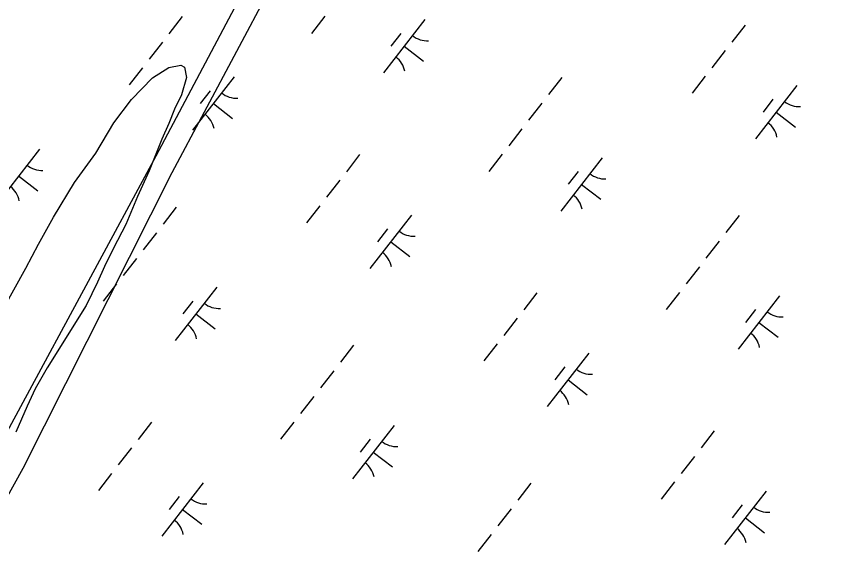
# Model space of a CAD drawing. Extents: x 3888273 to 3909528, y 158682 to 181032.
# Drawn here: x 3895725 to 3896325, y 167014 to 167413 of the extents above; entities that cross this region are included whole.
import ezdxf

# ---------------------------------------------------------------- set-up
doc = ezdxf.new("R2010")
doc.units = 0
for name, color, linetype in [('V-RIVR-JETY', 7, 'Continuous'), ('V-TOPO-GNAM-IDEN', 7, 'Continuous'), ('V-WETL-SWMP', 7, 'Continuous')]:
    doc.layers.add(name, color=color, linetype=linetype)

msp = doc.modelspace()

# ---------------------------------------------------------------- linework, layer by layer
at = {"layer": 'V-RIVR-JETY'}
msp.add_lwpolyline([(3895497.24, 166658.91), (3895730.03, 167078.97), (3895840.29, 167297.75), (3896127.33, 167836.82), (3896454.63, 168431.91), (3896528.14, 168570.18), (3896542.14, 168589.43), (3896559.64, 168592.93), (3896601.65, 168589.43), (3896666.41, 168575.43), (3896710.16, 168564.92), (3896752.17, 168547.42), (3896764.42, 168559.67), (3896706.66, 168585.93), (3896615.65, 168606.93), (3896568.39, 168612.18), (3896531.64, 168605.18), (3896515.88, 168592.93), (3896487.88, 168543.92), (3896265.6, 168125.61), (3896088.83, 167803.57), (3895948.81, 167537.53), (3895828.04, 167310), (3895677.52, 167031.71)], dxfattribs=at)
at = {"layer": 'V-WETL-SWMP'}
for p, q in [((3895847.7, 167413.17), (3895837.88, 167400.54)), ((3895953.17, 167413.41), (3895943.34, 167400.78)), ((3896027.31, 167410.94), (3895996.61, 167371.48)), ((3896264.37, 167406.94), (3896254.55, 167394.32)), ((3896009.55, 167400.68), (3896002.18, 167391.21)), ((3895832.97, 167394.23), (3895823.14, 167381.6)), ((3896011.96, 167391.21), (3896026.16, 167380.15)), ((3896249.63, 167388), (3896239.81, 167375.37)), ((3895818.23, 167375.29), (3895808.4, 167362.66)), ((3895825.69, 167367.85), (3895837.72, 167375.5)), ((3895837.72, 167375.5), (3895846.72, 167377.19)), ((3895846.72, 167377.19), (3895849.45, 167375.67)), ((3895849.45, 167375.67), (3895850.9, 167368.17)), ((3895810.1, 167351.73), (3895825.69, 167367.85)), ((3895850.9, 167368.17), (3895847.07, 167355.22)), ((3895886.07, 167368.49), (3895855.37, 167329.03)), ((3896128.66, 167368.09), (3896118.84, 167355.47)), ((3896234.9, 167369.06), (3896225.07, 167356.43)), ((3896302.74, 167362.26), (3896272.03, 167322.8)), ((3895847.07, 167355.22), (3895842, 167344.77)), ((3895868.31, 167358.23), (3895860.94, 167348.76)), ((3895797.01, 167334.6), (3895810.1, 167351.73)), ((3895870.72, 167348.76), (3895884.92, 167337.71)), ((3896113.92, 167349.15), (3896104.1, 167336.52)), ((3896284.98, 167352.01), (3896277.61, 167342.54)), ((3895842, 167344.77), (3895837.69, 167334.07)), ((3896287.38, 167342.53), (3896301.59, 167331.48)), ((3895783.63, 167312.23), (3895797.01, 167334.6)), ((3895837.69, 167334.07), (3895832.62, 167322.38)), ((3896099.19, 167330.21), (3896089.36, 167317.58)), ((3895832.62, 167322.38), (3895823.22, 167298.98)), ((3895741.92, 167315.02), (3895711.22, 167275.56)), ((3895768.01, 167290.37), (3895783.63, 167312.23)), ((3895978.99, 167311.03), (3895969.16, 167298.4)), ((3896084.45, 167311.27), (3896074.62, 167298.64)), ((3896158.59, 167308.79), (3896127.89, 167269.33)), ((3895726.57, 167295.29), (3895740.78, 167284.24)), ((3895823.22, 167298.98), (3895814.61, 167280.07)), ((3896140.83, 167298.54), (3896133.46, 167289.07)), ((3895752.36, 167264.77), (3895768.01, 167290.37)), ((3895964.25, 167292.08), (3895954.42, 167279.46)), ((3896143.24, 167289.06), (3896157.45, 167278.01)), ((3895814.61, 167280.07), (3895805.98, 167259.41)), ((3895843.27, 167272.17), (3895833.45, 167259.55)), ((3895949.51, 167273.14), (3895939.68, 167260.51)), ((3895741.24, 167244.88), (3895752.36, 167264.77)), ((3896017.35, 167266.35), (3895986.65, 167226.88)), ((3896259.94, 167265.95), (3896250.12, 167253.32)), ((3895805.98, 167259.41), (3895796.88, 167241.75)), ((3895828.54, 167253.23), (3895818.71, 167240.6)), ((3895999.59, 167256.09), (3895992.22, 167246.62)), ((3896002, 167246.61), (3896016.2, 167235.56)), ((3896245.2, 167247.01), (3896235.38, 167234.38)), ((3895731.88, 167226.97), (3895741.24, 167244.88)), ((3895796.88, 167241.75), (3895790.05, 167228.32)), ((3895813.8, 167234.29), (3895803.97, 167221.66)), ((3895790.05, 167228.32), (3895784.98, 167216.62)), ((3896230.47, 167228.06), (3896220.64, 167215.44)), ((3895715.46, 167197.13), (3895731.88, 167226.97)), ((3895784.98, 167216.62), (3895776.62, 167199.46)), ((3895799.06, 167215.35), (3895789.24, 167202.72)), ((3895873.2, 167212.88), (3895842.5, 167173.41)), ((3896110.27, 167208.88), (3896100.44, 167196.25)), ((3896215.73, 167209.12), (3896205.9, 167196.49)), ((3896289.87, 167206.65), (3896259.17, 167167.19)), ((3895776.62, 167199.46), (3895747.61, 167153.23)), ((3895855.45, 167202.62), (3895848.08, 167193.15)), ((3895857.85, 167193.14), (3895872.06, 167182.09)), ((3896272.11, 167196.39), (3896264.75, 167186.92)), ((3896095.53, 167189.94), (3896085.7, 167177.31)), ((3896274.52, 167186.92), (3896288.73, 167175.87)), ((3895974.56, 167170.03), (3895964.73, 167157.4)), ((3896080.79, 167171), (3896070.96, 167158.37)), ((3896148.63, 167164.2), (3896117.93, 167124.74)), ((3895747.61, 167153.23), (3895738.77, 167137.82)), ((3895959.82, 167151.09), (3895949.99, 167138.46)), ((3896130.87, 167153.94), (3896123.5, 167144.47)), ((3896133.28, 167144.47), (3896147.48, 167133.42)), ((3895738.77, 167137.82), (3895732.94, 167124.88)), ((3895945.08, 167132.15), (3895935.25, 167119.52)), ((3895732.94, 167124.88), (3895724.57, 167105.72)), ((3895824.88, 167112.96), (3895815.05, 167100.33)), ((3895930.34, 167113.2), (3895920.52, 167100.58)), ((3896004.48, 167110.73), (3895973.78, 167071.27)), ((3896241.55, 167106.74), (3896231.72, 167094.11)), ((3895986.73, 167100.47), (3895979.36, 167091)), ((3895810.14, 167094.02), (3895800.32, 167081.39)), ((3895989.13, 167091), (3896003.34, 167079.95)), ((3896226.81, 167087.79), (3896216.98, 167075.17)), ((3895795.4, 167075.08), (3895785.58, 167062.45)), ((3895863.24, 167068.28), (3895832.54, 167028.82)), ((3896105.84, 167067.88), (3896096.01, 167055.26)), ((3896212.07, 167068.85), (3896202.25, 167056.22)), ((3896279.91, 167062.06), (3896249.21, 167022.59)), ((3895845.49, 167058.02), (3895838.12, 167048.55)), ((3895847.89, 167048.55), (3895862.1, 167037.5)), ((3896091.1, 167048.94), (3896081.27, 167036.31)), ((3896262.15, 167051.8), (3896254.79, 167042.33)), ((3896264.56, 167042.33), (3896278.77, 167031.27)), ((3896076.36, 167030), (3896066.53, 167017.37))]:
    msp.add_line(p, q, dxfattribs=at)
for centre, start, end in [((3896029.11, 167412.86), 231.34298, 272.88664), ((3895995.18, 167369.26), 11.34298, 52.88663), ((3895887.87, 167370.41), 231.34298, 272.88664), ((3896304.53, 167364.19), 231.34298, 272.88664), ((3895853.94, 167326.81), 11.34298, 52.88663), ((3896270.61, 167320.59), 11.34298, 52.88663), ((3895743.72, 167316.94), 231.34298, 272.88664), ((3896160.39, 167310.72), 231.34298, 272.88664), ((3895709.8, 167273.34), 11.34298, 52.88663), ((3896126.46, 167267.12), 11.34298, 52.88663), ((3896019.15, 167268.27), 231.34298, 272.88664), ((3895985.22, 167224.67), 11.34298, 52.88663), ((3895875, 167214.8), 231.34298, 272.88664), ((3896291.67, 167208.57), 231.34298, 272.88664), ((3895841.08, 167171.2), 11.34298, 52.88663), ((3896257.75, 167164.97), 11.34298, 52.88663), ((3896150.43, 167166.12), 231.34298, 272.88664), ((3896116.5, 167122.52), 11.34298, 52.88663), ((3896006.28, 167112.65), 231.34298, 272.88664), ((3895972.36, 167069.05), 11.34298, 52.88663), ((3895865.04, 167070.21), 231.34298, 272.88664), ((3896281.71, 167063.98), 231.34298, 272.88664), ((3895831.12, 167026.61), 11.34298, 52.88663), ((3896247.78, 167020.38), 11.34298, 52.88663)]:
    msp.add_arc(centre, 17.62, start, end, dxfattribs=at)

# ---------------------------------------------------------------- texts
at = {"layer": 'V-TOPO-GNAM-IDEN'}
msp.add_text('PLAQUEMINES', height=99.9998, rotation=232.11954, dxfattribs=at).set_placement((3896711.98, 167209.53))

doc.saveas('drawing.dxf')
